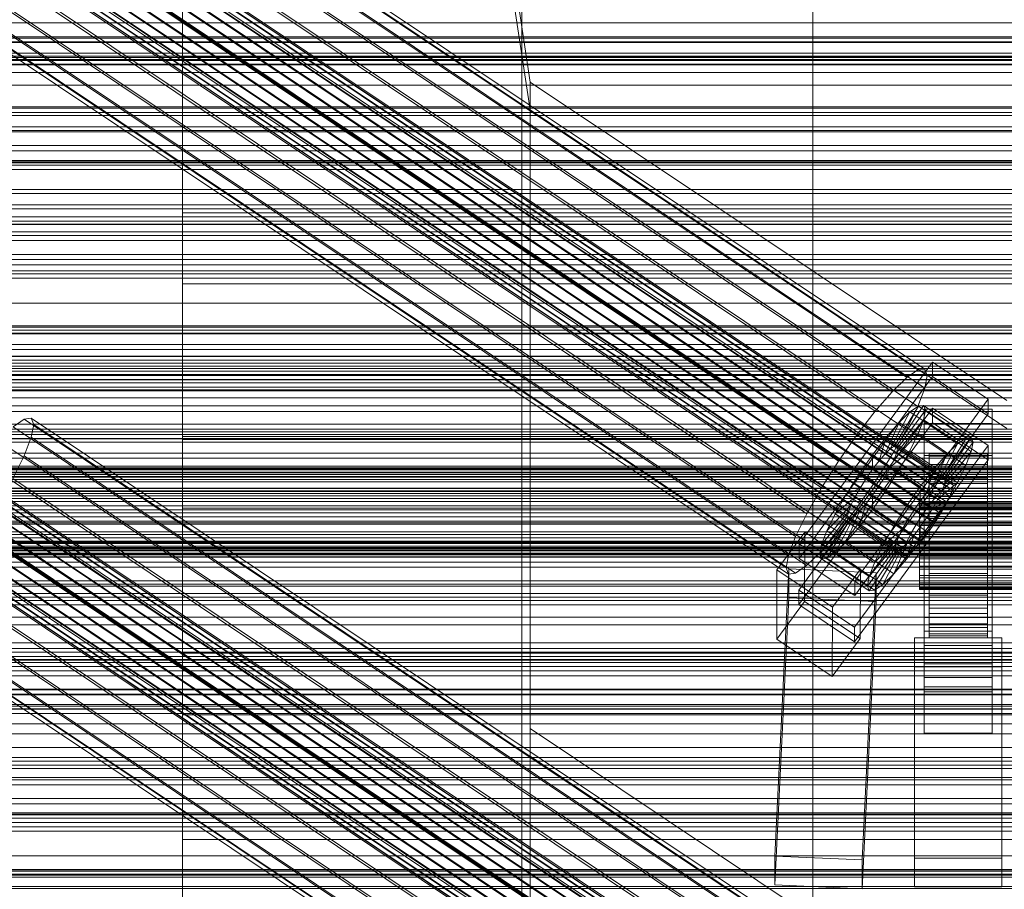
# Model space of a CAD drawing. Header units: millimetres. Extents: x -2233 to 61924, y -68080 to 6847.
# Tile 282 of 656: x -334 to -130, y -32882 to -32703. Entities that reach past the tile are written whole.
import ezdxf

# ---------------------------------------------------------------- set-up
doc = ezdxf.new("R2010")
doc.units = ezdxf.units.MM
for name, color, linetype, lineweight in [('COTAS_P', 1, 'Continuous', 0), ('frontal_C01', 7, 'Continuous', 0), ('frontal_C02', 7, 'Continuous', 0), ('frontal_C03', 7, 'Continuous', 0), ('frontal_C03-dry', 7, 'Continuous', 0), ('frontal_dosificador', 7, 'Continuous', 0), ('frontal_tolva', 7, 'Continuous', 0)]:
    doc.layers.add(name, color=color, linetype=linetype, lineweight=lineweight)
doc.dimstyles.new('R19_100', dxfattribs={"dimtxt": 250, "dimasz": 150, "dimexe": 150, "dimexo": 80, "dimgap": 100, "dimtad": 1, "dimtih": 1, "dimtoh": 1, "dimdsep": 46, "dimcen": 0.09, "dimadec": 0, "dimazin": 0, "dimtfac": 1, "dimtdec": 4, "dimtofl": 0, "dimtmove": 0, "dimatfit": 3, "dimfxl": 1, "dimtolj": 1, "dimtzin": 0, "dimarcsym": 0})

# ---------------------------------------------------------------- blocks, each defined once
blk = doc.blocks.new('DIM_R27_53')
at = {"layer": 'COTAS_P'}
for p, q in [((-150, -32000), (550, -32000)), ((550, -32000), (505, -32150)), ((550, -34600), (550, -32000)), ((550, -32000), (595, -32150)), ((550, -34600), (505, -34450)), ((550, -34600), (595, -34450)), ((-150, -34600), (550, -34600))]:
    blk.add_line(p, q, dxfattribs=at)
blk.add_text('2600 P', height=250, rotation=90, dxfattribs=at).set_placement((450, -33300))

msp = doc.modelspace()

# ---------------------------------------------------------------- linework, layer by layer
at = {"layer": 'frontal_C01'}
for p, q in [((-300, -32939.804), (-300, -32788.819)), ((-300, -32788.819), (300, -32788.819)), ((-300, -32812.893), (-300, -32788.819)), ((300, -32812.893), (-300, -32812.893)), ((-300, -32812.893), (-300, -32963.878))]:
    msp.add_line(p, q, dxfattribs=at)
at = {"layer": 'frontal_C02'}
for p, q in [((-250, -32572.359), (-228.298, -32715.693)), ((-228.298, -32721.423), (-250, -32578.09)), ((-332.629, -32651.839), (-148.32, -32775.094)), ((-331.181, -32651.681), (-146.872, -32774.936)), ((-330.692, -32652.964), (-146.383, -32776.219)), ((-334.938, -32653.427), (-150.629, -32776.681)), ((-357.415, -32657.119), (-143.617, -32800.094)), ((-356.348, -32656.088), (-142.549, -32799.063)), ((-355.53, -32655.525), (-141.731, -32798.501)), ((-355.022, -32656.858), (-141.224, -32799.833)), ((-355.017, -32655.469), (-141.218, -32798.445)), ((-354.844, -32655.924), (-141.045, -32798.899)), ((-337.95, -32656.336), (-153.641, -32779.59)), ((-331.197, -32655.6), (-146.887, -32778.855)), ((-358.659, -32658.547), (-144.861, -32801.523)), ((-355.541, -32658.208), (-141.742, -32801.183)), ((-146.196, -32803.252), (-359.995, -32660.277)), ((-356.363, -32659.881), (-142.565, -32802.857)), ((-341.461, -32660.368), (-157.152, -32783.623)), ((-332.659, -32659.41), (-148.35, -32782.664)), ((-361.332, -32662.189), (-147.533, -32805.165)), ((-357.434, -32661.765), (-143.635, -32804.74)), ((-362.578, -32664.154), (-148.779, -32807.129)), ((-358.68, -32663.73), (-144.881, -32806.705)), ((-160.922, -32788.504), (-345.231, -32665.249)), ((-334.981, -32664.133), (-150.672, -32787.387)), ((-363.648, -32666.037), (-149.85, -32809.013)), ((-361.352, -32667.371), (-147.554, -32810.347)), ((-360.017, -32665.642), (-146.218, -32808.617)), ((-300, -32666.441), (-300, -32710.552)), ((-364.989, -32669.061), (-151.191, -32812.036)), ((-364.471, -32667.711), (-150.672, -32810.686)), ((-362.596, -32668.8), (-148.798, -32811.776)), ((-338.003, -32669.448), (-153.694, -32792.703)), ((-365.168, -32669.995), (-151.369, -32812.97)), ((-364.995, -32670.449), (-151.196, -32813.425)), ((-364.482, -32670.394), (-150.683, -32813.369)), ((-363.664, -32669.831), (-149.865, -32812.806)), ((-349.002, -32670.646), (-164.693, -32793.901)), ((-341.52, -32674.993), (-157.211, -32798.248)), ((-352.519, -32676.191), (-168.21, -32799.446)), ((-355.541, -32681.507), (-171.232, -32804.761)), ((-345.291, -32680.39), (-160.982, -32803.645)), ((-349.061, -32685.271), (-164.752, -32808.526)), ((-357.863, -32686.23), (-173.554, -32809.485)), ((-352.572, -32689.304), (-168.263, -32812.558)), ((-359.326, -32690.039), (-175.016, -32813.294)), ((-359.83, -32692.675), (-175.521, -32815.93)), ((-357.893, -32693.801), (-173.584, -32817.055)), ((-355.584, -32692.213), (-171.275, -32815.468)), ((-359.341, -32693.958), (-175.032, -32817.213)), ((-300, -32742.649), (-300, -32696.351)), ((342.5, -32712.154), (-342.5, -32712.154)), ((-300, -32710.552), (-300, -32757.351)), ((300, -32710.552), (-300, -32710.552)), ((342.5, -32713.727), (-342.5, -32713.727)), ((-130, -32781.429), (-228.298, -32715.693)), ((-228.298, -32715.693), (-228.298, -32849.083)), ((-228.298, -32715.693), (-228.298, -32721.423)), ((342.5, -32716.343), (-342.5, -32716.343)), ((342.5, -32720.822), (-342.5, -32720.822)), ((-228.298, -32854.814), (-228.298, -32721.423)), ((-228.298, -32721.423), (-130, -32787.159)), ((342.5, -32725.655), (-342.5, -32725.655)), ((342.5, -32732.36), (-342.5, -32732.36)), ((-342.5, -32738.674), (342.5, -32738.674)), ((-300, -32789.448), (-300, -32742.649)), ((300, -32742.649), (-300, -32742.649)), ((342.5, -32746.583), (-342.5, -32746.583)), ((342.5, -32753.417), (-342.5, -32753.417)), ((-300, -32757.351), (-300, -32803.649)), ((300, -32757.351), (-300, -32757.351)), ((342.5, -32761.326), (-342.5, -32761.326)), ((342.5, -32767.64), (-342.5, -32767.64)), ((342.5, -32774.345), (-342.5, -32774.345)), ((-172.809, -32811.002), (-145.277, -32773.479)), ((-150.629, -32776.681), (-148.32, -32775.094)), ((-148.32, -32775.094), (-146.872, -32774.936)), ((-146.872, -32774.936), (-146.383, -32776.219)), ((-145.289, -32776.46), (-145.277, -32773.479)), ((-145.277, -32773.479), (-133.809, -32781.148)), ((-145.289, -32776.46), (-172.821, -32813.982)), ((-153.641, -32779.59), (-150.629, -32776.681)), ((-146.383, -32776.219), (-146.887, -32778.855)), ((-133.821, -32784.129), (-145.289, -32776.46)), ((342.5, -32779.178), (-342.5, -32779.178)), ((-146.887, -32778.855), (-148.35, -32782.664)), ((-133.809, -32781.148), (-161.341, -32818.671)), ((-157.152, -32783.623), (-153.641, -32779.59)), ((-133.809, -32781.148), (-133.821, -32784.129)), ((-172.847, -32820.539), (-145.315, -32783.017)), ((-153.199, -32790.831), (-148.226, -32782.571)), ((-152.686, -32790.776), (-147.143, -32782.453)), ((-148.35, -32782.664), (-150.672, -32787.387)), ((-148.226, -32782.571), (-149.953, -32783.759)), ((-147.143, -32782.453), (-148.226, -32782.571)), ((-148.226, -32782.571), (-138.396, -32789.145)), ((-147.143, -32782.453), (-137.313, -32789.027)), ((-146.777, -32783.413), (-147.143, -32782.453)), ((-147, -32786.171), (-147, -32783.191)), ((-147, -32783.191), (-133, -32783.191)), ((-147, -32829.009), (-147, -32783.191)), ((-145.327, -32785.997), (-145.315, -32783.017)), ((-145.315, -32783.017), (-133.847, -32790.686)), ((-133, -32783.191), (-133, -32786.171)), ((-133, -32783.191), (-133, -32829.009)), ((342.5, -32783.657), (-342.5, -32783.657)), ((-332.629, -32785.229), (-334.938, -32786.817)), ((-331.181, -32785.072), (-332.629, -32785.229)), ((-332.629, -32785.229), (-148.32, -32908.484)), ((-330.692, -32786.355), (-331.181, -32785.072)), ((-331.181, -32785.072), (-146.872, -32908.326)), ((-161.353, -32821.651), (-133.821, -32784.129)), ((-160.922, -32788.504), (-157.152, -32783.623)), ((-154.017, -32791.394), (-149.953, -32783.759)), ((-152.513, -32791.23), (-146.777, -32783.413)), ((-149.953, -32783.759), (-152.207, -32785.935)), ((-149.953, -32783.759), (-140.123, -32790.332)), ((-147.155, -32785.385), (-146.777, -32783.413)), ((-146.777, -32783.413), (-136.948, -32789.987)), ((342.5, -32786.273), (-342.5, -32786.273)), ((-334.938, -32786.817), (-150.629, -32910.072)), ((-331.197, -32788.99), (-330.692, -32786.355)), ((-330.692, -32786.355), (-146.383, -32909.609)), ((-145.327, -32785.997), (-172.859, -32823.52)), ((-155.085, -32792.425), (-152.207, -32785.935)), ((-152.207, -32785.935), (-154.833, -32788.951)), ((-152.692, -32792.164), (-147.155, -32785.385)), ((-152.207, -32785.935), (-142.377, -32792.509)), ((-148.249, -32788.234), (-147.155, -32785.385)), ((-147.155, -32785.385), (-137.325, -32791.958)), ((-133, -32786.171), (-147, -32786.171)), ((-147, -32786.171), (-147, -32831.99)), ((-133.859, -32793.667), (-145.327, -32785.997)), ((-133, -32831.99), (-133, -32786.171)), ((-355.53, -32788.916), (-141.731, -32931.891)), ((-355.017, -32788.86), (-141.218, -32931.835)), ((-354.844, -32789.314), (-141.045, -32932.29)), ((342.5, -32787.846), (-342.5, -32787.846)), ((-332.659, -32792.8), (-331.197, -32788.99)), ((-331.197, -32788.99), (-146.887, -32912.245)), ((-164.693, -32793.901), (-160.922, -32788.504)), ((-154.833, -32788.951), (-157.653, -32792.603)), ((-156.329, -32793.854), (-154.833, -32788.951)), ((-154.833, -32788.951), (-145.003, -32795.525)), ((-150.672, -32787.387), (-153.694, -32792.703)), ((-153.21, -32793.514), (-148.249, -32788.234)), ((-149.985, -32791.768), (-148.249, -32788.234)), ((-148.249, -32788.234), (-138.419, -32794.808)), ((-138.396, -32789.145), (-143.369, -32797.405)), ((-137.313, -32789.027), (-142.856, -32797.349)), ((-140.123, -32790.332), (-138.396, -32789.145)), ((-138.396, -32789.145), (-137.313, -32789.027)), ((-137.313, -32789.027), (-136.948, -32789.987)), ((-357.415, -32790.509), (-143.617, -32933.484)), ((-356.348, -32789.478), (-142.549, -32932.453)), ((-355.022, -32790.248), (-141.224, -32933.224)), ((-337.95, -32789.726), (-153.641, -32912.981)), ((-300, -32833.559), (-300, -32789.448)), ((300, -32789.448), (-300, -32789.448)), ((-133.847, -32790.686), (-161.379, -32828.208)), ((-154.017, -32791.394), (-153.199, -32790.831)), ((-153.199, -32790.831), (-152.686, -32790.776)), ((-143.369, -32797.405), (-153.199, -32790.831)), ((-152.513, -32791.23), (-152.692, -32792.164)), ((-142.856, -32797.349), (-152.686, -32790.776)), ((-152.686, -32790.776), (-152.513, -32791.23)), ((-142.683, -32797.804), (-152.513, -32791.23)), ((-140.123, -32790.332), (-144.188, -32797.968)), ((-136.948, -32789.987), (-142.683, -32797.804)), ((-142.377, -32792.509), (-140.123, -32790.332)), ((-136.948, -32789.987), (-137.325, -32791.958)), ((-133.847, -32790.686), (-133.859, -32793.667)), ((-358.659, -32791.938), (-144.861, -32934.913)), ((-356.363, -32793.272), (-142.565, -32936.247)), ((-355.541, -32791.598), (-141.742, -32934.573)), ((-334.981, -32797.523), (-332.659, -32792.8)), ((-332.659, -32792.8), (-148.35, -32916.055)), ((-157.653, -32792.603), (-160.474, -32796.64)), ((-157.653, -32792.603), (-157.665, -32795.583)), ((-147.823, -32799.176), (-157.653, -32792.603)), ((-153.694, -32792.703), (-157.211, -32798.248)), ((-156.329, -32793.854), (-155.085, -32792.425)), ((-155.085, -32792.425), (-154.017, -32791.394)), ((-145.255, -32798.998), (-155.085, -32792.425)), ((-154.033, -32795.188), (-149.985, -32791.768)), ((-144.188, -32797.968), (-154.017, -32791.394)), ((-152.692, -32792.164), (-153.21, -32793.514)), ((-142.862, -32798.738), (-152.692, -32792.164)), ((-152.246, -32795.744), (-149.985, -32791.768)), ((-149.985, -32791.768), (-140.156, -32798.341)), ((-147, -32795.709), (-147, -32792.729)), ((-147, -32792.729), (-133, -32792.729)), ((-147, -32838.547), (-147, -32792.729)), ((-146, -32802.412), (-146, -32792.42)), ((-146, -32792.42), (-146, -32792.866)), ((-146, -32792.42), (-134, -32792.42)), ((-146, -32793.268), (-146, -32792.42)), ((-146, -32802.623), (-146, -32792.866)), ((-146, -32792.866), (-146, -32794.576)), ((-146, -32792.866), (-134, -32792.866)), ((-146, -32802.814), (-146, -32793.268)), ((-146, -32793.268), (-134, -32793.268)), ((-146, -32795.352), (-146, -32793.268)), ((-142.377, -32792.509), (-145.255, -32798.998)), ((-145.003, -32795.525), (-142.377, -32792.509)), ((-137.325, -32791.958), (-142.862, -32798.738)), ((-137.325, -32791.958), (-138.419, -32794.808)), ((-134, -32792.866), (-134, -32792.42)), ((-134, -32792.42), (-134, -32802.412)), ((-134, -32792.42), (-134, -32793.268)), ((-134, -32794.576), (-134, -32792.866)), ((-134, -32792.866), (-134, -32802.623)), ((-134, -32793.268), (-134, -32802.814)), ((-134, -32793.268), (-134, -32795.352)), ((-133, -32792.729), (-133, -32795.709)), ((-133, -32792.729), (-133, -32838.547)), ((-146.196, -32936.643), (-359.995, -32793.667)), ((-357.434, -32795.155), (-143.635, -32938.13)), ((-341.461, -32793.759), (-157.152, -32917.013)), ((-168.21, -32799.446), (-164.693, -32793.901)), ((-161.391, -32831.189), (-133.859, -32793.667)), ((-157.665, -32795.583), (-156.329, -32793.854)), ((-146.499, -32800.427), (-156.329, -32793.854)), ((-154.033, -32795.188), (-155.103, -32797.071)), ((-153.21, -32793.514), (-154.033, -32795.188)), ((-144.203, -32801.761), (-154.033, -32795.188)), ((-143.38, -32800.088), (-153.21, -32793.514)), ((-146, -32803.433), (-146, -32794.576)), ((-146, -32794.576), (-146, -32797.432)), ((-146, -32794.576), (-134, -32794.576)), ((-146, -32803.801), (-146, -32795.352)), ((-146, -32795.352), (-134, -32795.352)), ((-146, -32798.529), (-146, -32795.352)), ((-138.419, -32794.808), (-143.38, -32800.088)), ((-138.419, -32794.808), (-140.156, -32798.341)), ((-134, -32797.432), (-134, -32794.576)), ((-134, -32794.576), (-134, -32803.433)), ((-134, -32795.352), (-134, -32803.801)), ((-134, -32795.352), (-134, -32798.529)), ((-361.332, -32795.58), (-147.533, -32938.555)), ((-358.68, -32797.12), (-144.881, -32940.095)), ((-160.474, -32796.64), (-163.105, -32800.788)), ((-159.001, -32797.495), (-160.474, -32796.64)), ((-160.474, -32796.64), (-150.644, -32803.213)), ((-159.001, -32797.495), (-157.665, -32795.583)), ((-157.665, -32795.583), (-147.835, -32802.157)), ((-155.103, -32797.071), (-156.35, -32799.036)), ((-155.103, -32797.071), (-152.246, -32795.744)), ((-145.274, -32803.645), (-155.103, -32797.071)), ((-154.877, -32799.891), (-152.246, -32795.744)), ((-152.246, -32795.744), (-142.416, -32802.317)), ((-147.823, -32799.176), (-145.003, -32795.525)), ((-133, -32795.709), (-147, -32795.709)), ((-147, -32795.709), (-147, -32841.527)), ((-145.003, -32795.525), (-146.499, -32800.427)), ((-146, -32804.786), (-146, -32797.432)), ((-146, -32797.432), (-146, -32801.241)), ((-146, -32797.432), (-134, -32797.432)), ((-143.369, -32797.405), (-144.188, -32797.968)), ((-142.856, -32797.349), (-143.369, -32797.405)), ((-142.683, -32797.804), (-142.856, -32797.349)), ((-134, -32801.241), (-134, -32797.432)), ((-134, -32797.432), (-134, -32804.786)), ((-133, -32841.527), (-133, -32795.709)), ((-363.648, -32799.428), (-149.85, -32942.403)), ((-362.578, -32797.544), (-148.779, -32940.52)), ((-360.017, -32799.032), (-146.218, -32942.008)), ((-160.922, -32921.894), (-345.231, -32798.64)), ((-334.981, -32797.523), (-150.672, -32920.778)), ((-171.232, -32804.761), (-168.21, -32799.446)), ((-160.247, -32799.46), (-163.105, -32800.788)), ((-161.318, -32801.344), (-160.247, -32799.46)), ((-157.211, -32798.248), (-160.982, -32803.645)), ((-160.247, -32799.46), (-159.001, -32797.495)), ((-150.417, -32806.034), (-160.247, -32799.46)), ((-149.171, -32804.069), (-159.001, -32797.495)), ((-156.35, -32799.036), (-157.686, -32800.948)), ((-156.35, -32799.036), (-154.877, -32799.891)), ((-146.52, -32805.609), (-156.35, -32799.036)), ((-150.644, -32803.213), (-147.823, -32799.176)), ((-147.835, -32802.157), (-147.823, -32799.176)), ((-145.255, -32798.998), (-146.499, -32800.427)), ((-146, -32805.306), (-146, -32798.529)), ((-146, -32798.529), (-134, -32798.529)), ((-146, -32802.585), (-146, -32798.529)), ((-144.188, -32797.968), (-145.255, -32798.998)), ((-140.156, -32798.341), (-144.203, -32801.761)), ((-143.617, -32800.094), (-142.549, -32799.063)), ((-143.38, -32800.088), (-142.862, -32798.738)), ((-142.862, -32798.738), (-142.683, -32797.804)), ((-142.549, -32799.063), (-141.731, -32798.501)), ((-140.156, -32798.341), (-142.416, -32802.317)), ((-141.731, -32798.501), (-141.218, -32798.445)), ((-141.045, -32798.899), (-141.224, -32799.833)), ((-141.218, -32798.445), (-141.045, -32798.899)), ((-134, -32798.529), (-134, -32805.306)), ((-134, -32798.529), (-134, -32802.585)), ((-364.471, -32801.101), (-150.672, -32944.077)), ((-361.352, -32800.762), (-147.554, -32943.737)), ((-163.105, -32800.788), (-165.365, -32804.764)), ((-161.318, -32801.344), (-165.365, -32804.764)), ((-163.105, -32800.788), (-153.275, -32807.361)), ((-162.14, -32803.017), (-161.318, -32801.344)), ((-151.488, -32807.917), (-161.318, -32801.344)), ((-157.686, -32800.948), (-159.022, -32802.678)), ((-157.698, -32803.929), (-154.877, -32799.891)), ((-157.686, -32800.948), (-157.698, -32803.929)), ((-147.856, -32807.522), (-157.686, -32800.948)), ((-154.877, -32799.891), (-145.047, -32806.465)), ((-146.499, -32800.427), (-147.835, -32802.157)), ((-146.196, -32803.252), (-144.861, -32801.523)), ((-146, -32806.59), (-146, -32801.241)), ((-146, -32801.241), (-146, -32805.742)), ((-146, -32801.241), (-134, -32801.241)), ((-144.861, -32801.523), (-143.617, -32800.094)), ((-144.203, -32801.761), (-143.38, -32800.088)), ((-141.742, -32801.183), (-142.565, -32802.857)), ((-141.224, -32799.833), (-141.742, -32801.183)), ((-134, -32805.742), (-134, -32801.241)), ((-134, -32801.241), (-134, -32806.59)), ((-365.168, -32803.385), (-151.369, -32946.361)), ((-364.989, -32802.451), (-151.191, -32945.427)), ((-363.664, -32803.221), (-149.865, -32946.197)), ((-362.596, -32802.191), (-148.798, -32945.166)), ((-338.003, -32802.839), (-153.694, -32926.093)), ((-162.14, -32803.017), (-167.102, -32808.297)), ((-162.659, -32804.367), (-162.14, -32803.017)), ((-152.311, -32809.591), (-162.14, -32803.017)), ((-159.022, -32802.678), (-160.518, -32807.58)), ((-159.022, -32802.678), (-160.266, -32804.106)), ((-149.192, -32809.251), (-159.022, -32802.678)), ((-153.275, -32807.361), (-150.644, -32803.213)), ((-150.644, -32803.213), (-149.171, -32804.069)), ((-147.835, -32802.157), (-149.171, -32804.069)), ((-148, -32802.814), (-148, -32802.412)), ((-148, -32802.412), (-148, -32802.623)), ((-148, -32802.412), (148, -32802.412)), ((-148, -32802.623), (-148, -32803.433)), ((-148, -32802.623), (148, -32802.623)), ((-148, -32803.801), (-148, -32802.814)), ((-148, -32802.814), (148, -32802.814)), ((-148, -32803.433), (-148, -32804.786)), ((-148, -32803.433), (148, -32803.433)), ((-147.533, -32805.165), (-146.196, -32803.252)), ((-146, -32802.623), (-146, -32802.412)), ((-134, -32802.412), (-146, -32802.412)), ((-146, -32802.412), (-146, -32802.814)), ((-146, -32807.227), (-146, -32802.585)), ((-146, -32802.585), (-134, -32802.585)), ((-146, -32807.241), (-146, -32802.585)), ((-146, -32803.433), (-146, -32802.623)), ((-134, -32802.623), (-146, -32802.623)), ((-134, -32802.814), (-146, -32802.814)), ((-146, -32802.814), (-146, -32803.801)), ((-146, -32804.786), (-146, -32803.433)), ((-134, -32803.433), (-146, -32803.433)), ((-145.274, -32803.645), (-144.203, -32801.761)), ((-142.416, -32802.317), (-145.274, -32803.645)), ((-142.416, -32802.317), (-145.047, -32806.465)), ((-142.565, -32802.857), (-143.635, -32804.74)), ((-134, -32802.412), (-134, -32802.623)), ((-134, -32802.814), (-134, -32802.412)), ((-134, -32802.585), (-134, -32807.227)), ((-134, -32802.585), (-134, -32807.241)), ((-134, -32802.623), (-134, -32803.433)), ((-134, -32803.801), (-134, -32802.814)), ((-134, -32803.433), (-134, -32804.786)), ((-364.995, -32803.84), (-151.196, -32946.815)), ((-364.482, -32803.784), (-150.683, -32946.759)), ((-349.002, -32804.037), (-164.693, -32927.291)), ((-300, -32803.649), (-300, -32846.291)), ((300, -32803.649), (-300, -32803.649)), ((-173.554, -32809.485), (-171.232, -32804.761)), ((-162.837, -32805.301), (-168.573, -32813.118)), ((-162.659, -32804.367), (-168.196, -32811.146)), ((-165.365, -32804.764), (-167.102, -32808.297)), ((-161.333, -32805.137), (-165.397, -32812.772)), ((-165.365, -32804.764), (-155.535, -32811.337)), ((-160.982, -32803.645), (-164.752, -32808.526)), ((-160.266, -32804.106), (-163.144, -32810.596)), ((-162.837, -32805.301), (-162.659, -32804.367)), ((-162.664, -32805.756), (-162.837, -32805.301)), ((-153.008, -32811.875), (-162.837, -32805.301)), ((-152.829, -32810.941), (-162.659, -32804.367)), ((-161.333, -32805.137), (-162.151, -32805.7)), ((-160.266, -32804.106), (-161.333, -32805.137)), ((-151.503, -32811.711), (-161.333, -32805.137)), ((-160.518, -32807.58), (-157.698, -32803.929)), ((-150.436, -32810.68), (-160.266, -32804.106)), ((-157.698, -32803.929), (-147.868, -32810.502)), ((-149.171, -32804.069), (-150.417, -32806.034)), ((-148.779, -32807.129), (-147.533, -32805.165)), ((-148, -32805.306), (-148, -32803.801)), ((-148, -32803.801), (148, -32803.801)), ((-148, -32804.786), (-148, -32806.59)), ((-148, -32804.786), (148, -32804.786)), ((-148, -32807.227), (-148, -32805.306)), ((-148, -32805.306), (148, -32805.306)), ((-146.52, -32805.609), (-145.274, -32803.645)), ((-134, -32803.801), (-146, -32803.801)), ((-146, -32803.801), (-146, -32805.306)), ((-146, -32806.59), (-146, -32804.786)), ((-134, -32804.786), (-146, -32804.786)), ((-134, -32805.306), (-146, -32805.306)), ((-146, -32805.306), (-146, -32807.227)), ((-143.635, -32804.74), (-144.881, -32806.705)), ((-134, -32805.306), (-134, -32803.801)), ((-134, -32804.786), (-134, -32806.59)), ((-134, -32807.227), (-134, -32805.306)), ((-162.664, -32805.756), (-168.208, -32814.078)), ((-162.151, -32805.7), (-167.125, -32813.96)), ((-163.144, -32810.596), (-160.518, -32807.58)), ((-162.151, -32805.7), (-162.664, -32805.756)), ((-152.835, -32812.329), (-162.664, -32805.756)), ((-152.321, -32812.273), (-162.151, -32805.7)), ((-160.518, -32807.58), (-150.688, -32814.153)), ((-155.535, -32811.337), (-153.275, -32807.361)), ((-153.275, -32807.361), (-150.417, -32806.034)), ((-150.417, -32806.034), (-151.488, -32807.917)), ((-149.85, -32809.013), (-148.779, -32807.129)), ((-149.192, -32809.251), (-147.856, -32807.522)), ((-148, -32806.59), (-148, -32808.722)), ((-148, -32806.59), (148, -32806.59)), ((-148, -32809.432), (-148, -32807.227)), ((-148, -32807.227), (148, -32807.227)), ((-145.047, -32806.465), (-147.868, -32810.502)), ((-147.868, -32810.502), (-147.856, -32807.522)), ((-147.856, -32807.522), (-146.52, -32805.609)), ((-145.047, -32806.465), (-146.52, -32805.609)), ((-144.881, -32806.705), (-146.218, -32808.617)), ((-146, -32805.742), (-146, -32808.722)), ((-134, -32805.742), (-146, -32805.742)), ((-146, -32805.742), (-146, -32810.629)), ((-146, -32808.722), (-146, -32806.59)), ((-134, -32806.59), (-146, -32806.59)), ((-134, -32807.227), (-146, -32807.227)), ((-146, -32807.227), (-146, -32809.432)), ((-146, -32809.432), (-146, -32807.241)), ((-146, -32807.241), (-134, -32807.241)), ((-146, -32812.181), (-146, -32807.241)), ((-134, -32808.722), (-134, -32805.742)), ((-134, -32810.629), (-134, -32805.742)), ((-134, -32806.59), (-134, -32808.722)), ((-134, -32809.432), (-134, -32807.227)), ((-134, -32807.241), (-134, -32809.432)), ((-134, -32807.241), (-134, -32812.181)), ((-352.519, -32809.582), (-168.21, -32932.836)), ((-341.52, -32808.384), (-157.211, -32931.638)), ((-177.394, -32816.361), (-171.658, -32808.544)), ((-175.016, -32813.294), (-173.554, -32809.485)), ((-171.715, -32822.851), (-171.658, -32808.544)), ((-171.658, -32808.544), (-160.19, -32816.213)), ((-164.752, -32808.526), (-168.263, -32812.558)), ((-167.102, -32808.297), (-168.196, -32811.146)), ((-167.102, -32808.297), (-157.272, -32814.87)), ((-157.272, -32814.87), (-152.311, -32809.591)), ((-155.535, -32811.337), (-151.488, -32807.917)), ((-152.311, -32809.591), (-152.829, -32810.941)), ((-151.488, -32807.917), (-152.311, -32809.591)), ((-150.688, -32814.153), (-149.192, -32809.251)), ((-150.672, -32810.686), (-149.85, -32809.013)), ((-150.436, -32810.68), (-149.192, -32809.251)), ((-148, -32808.722), (-148, -32811.037)), ((148, -32808.722), (-148, -32808.722)), ((-148, -32811.772), (-148, -32809.432)), ((-148, -32809.432), (148, -32809.432)), ((-146.218, -32808.617), (-147.554, -32810.347)), ((-146, -32808.722), (-134, -32808.722)), ((-146, -32811.037), (-146, -32808.722)), ((-134, -32809.432), (-146, -32809.432)), ((-146, -32809.432), (-146, -32811.772)), ((-134, -32808.722), (-134, -32811.037)), ((-134, -32811.772), (-134, -32809.432)), ((-172.809, -32811.002), (-172.821, -32813.982)), ((-161.341, -32818.671), (-172.809, -32811.002)), ((-168.196, -32811.146), (-168.573, -32813.118)), ((-168.196, -32811.146), (-158.366, -32817.72)), ((-165.397, -32812.772), (-163.144, -32810.596)), ((-163.144, -32810.596), (-153.314, -32817.17)), ((-158.366, -32817.72), (-152.829, -32810.941)), ((-157.272, -32814.87), (-155.535, -32811.337)), ((-153.314, -32817.17), (-150.436, -32810.68)), ((-152.829, -32810.941), (-153.008, -32811.875)), ((-151.503, -32811.711), (-150.436, -32810.68)), ((-151.191, -32812.036), (-150.672, -32810.686)), ((-147.868, -32810.502), (-150.688, -32814.153)), ((-147.554, -32810.347), (-148.798, -32811.776)), ((-148, -32811.037), (-148, -32813.377)), ((-148, -32811.037), (148, -32811.037)), ((-146, -32811.037), (-146, -32810.629)), ((-146, -32810.629), (-146, -32815.569)), ((-146, -32810.629), (-134, -32810.629)), ((-146, -32813.377), (-146, -32811.037)), ((-134, -32811.037), (-146, -32811.037)), ((-134, -32815.569), (-134, -32810.629)), ((-134, -32810.629), (-134, -32811.037)), ((-134, -32811.037), (-134, -32813.377)), ((-175.521, -32815.93), (-175.016, -32813.294)), ((-168.263, -32812.558), (-171.275, -32815.468)), ((-168.573, -32813.118), (-168.208, -32814.078)), ((-168.573, -32813.118), (-158.743, -32819.692)), ((-167.125, -32813.96), (-165.397, -32812.772)), ((-165.397, -32812.772), (-155.567, -32819.346)), ((-158.743, -32819.692), (-153.008, -32811.875)), ((-158.378, -32820.651), (-152.835, -32812.329)), ((-157.295, -32820.533), (-152.321, -32812.273)), ((-155.567, -32819.346), (-151.503, -32811.711)), ((-153.008, -32811.875), (-152.835, -32812.329)), ((-152.835, -32812.329), (-152.321, -32812.273)), ((-152.321, -32812.273), (-151.503, -32811.711)), ((-151.369, -32812.97), (-151.191, -32812.036)), ((-151.196, -32813.425), (-151.369, -32812.97)), ((-150.683, -32813.369), (-151.196, -32813.425)), ((-149.865, -32812.806), (-150.683, -32813.369)), ((-148.798, -32811.776), (-149.865, -32812.806)), ((-148, -32814.087), (-148, -32811.772)), ((-148, -32811.772), (148, -32811.772)), ((-148, -32813.377), (-148, -32815.583)), ((-148, -32813.377), (148, -32813.377)), ((-146, -32811.772), (-146, -32812.181)), ((-134, -32811.772), (-146, -32811.772)), ((-146, -32811.772), (-146, -32814.087)), ((-146, -32812.181), (-134, -32812.181)), ((-146, -32817.068), (-146, -32812.181)), ((-146, -32815.583), (-146, -32813.377)), ((-146, -32813.377), (-146, -32815.569)), ((-134, -32813.377), (-146, -32813.377)), ((-134, -32812.181), (-134, -32811.772)), ((-134, -32814.087), (-134, -32811.772)), ((-134, -32812.181), (-134, -32817.068)), ((-134, -32815.569), (-134, -32813.377)), ((-134, -32813.377), (-134, -32815.583)), ((-355.541, -32814.897), (-171.232, -32938.152)), ((-345.291, -32813.781), (-160.982, -32937.035)), ((-171.275, -32815.468), (-173.584, -32817.055)), ((-172.821, -32813.982), (-161.353, -32821.651)), ((-168.208, -32814.078), (-167.125, -32813.96)), ((-168.208, -32814.078), (-158.378, -32820.651)), ((-167.125, -32813.96), (-157.295, -32820.533)), ((-158.366, -32817.72), (-157.272, -32814.87)), ((-150.688, -32814.153), (-153.314, -32817.17)), ((-148, -32816.219), (-148, -32814.087)), ((-148, -32814.087), (148, -32814.087)), ((-148, -32815.583), (-148, -32817.503)), ((-148, -32815.583), (148, -32815.583)), ((-146, -32814.087), (-146, -32817.068)), ((-134, -32814.087), (-146, -32814.087)), ((-146, -32814.087), (-146, -32816.219)), ((-146, -32815.569), (-146, -32820.225)), ((-146, -32815.569), (-134, -32815.569)), ((-146, -32817.503), (-146, -32815.583)), ((-146, -32815.583), (-146, -32820.225)), ((-134, -32815.583), (-146, -32815.583)), ((-134, -32817.068), (-134, -32814.087)), ((-134, -32816.219), (-134, -32814.087)), ((-134, -32820.225), (-134, -32815.569)), ((-134, -32820.225), (-134, -32815.583)), ((-134, -32815.583), (-134, -32817.503)), ((-177.811, -32875.42), (-174.943, -32816.154)), ((-177.394, -32816.361), (-177.451, -32830.668)), ((-165.926, -32824.03), (-177.394, -32816.361)), ((-175.032, -32817.213), (-175.521, -32815.93)), ((-173.584, -32817.055), (-175.032, -32817.213)), ((-174.943, -32822.117), (-174.943, -32816.154)), ((-174.943, -32816.154), (-156.962, -32816.947)), ((-160.19, -32816.213), (-165.926, -32824.03)), ((-160.19, -32816.213), (-160.247, -32830.52)), ((-156.962, -32816.947), (-159.83, -32876.213)), ((-158.743, -32819.692), (-158.366, -32817.72)), ((-156.962, -32816.947), (-156.962, -32822.909)), ((-153.314, -32817.17), (-155.567, -32819.346)), ((-148, -32818.023), (-148, -32816.219)), ((-148, -32816.219), (148, -32816.219)), ((-148, -32817.503), (-148, -32819.009)), ((-148, -32817.503), (148, -32817.503)), ((-146, -32816.219), (-146, -32821.569)), ((-134, -32816.219), (-146, -32816.219)), ((-146, -32816.219), (-146, -32818.023)), ((-146, -32817.068), (-134, -32817.068)), ((-146, -32821.569), (-146, -32817.068)), ((-146, -32819.009), (-146, -32817.503)), ((-146, -32817.503), (-146, -32824.28)), ((-134, -32817.503), (-146, -32817.503)), ((-134, -32821.569), (-134, -32816.219)), ((-134, -32818.023), (-134, -32816.219)), ((-134, -32817.068), (-134, -32821.569)), ((-134, -32824.28), (-134, -32817.503)), ((-134, -32817.503), (-134, -32819.009)), ((-357.863, -32819.62), (-173.554, -32942.875)), ((-349.061, -32818.662), (-164.752, -32941.916)), ((-161.353, -32821.651), (-161.341, -32818.671)), ((-158.378, -32820.651), (-158.743, -32819.692)), ((-155.567, -32819.346), (-157.295, -32820.533)), ((-148, -32819.376), (-148, -32818.023)), ((-148, -32818.023), (148, -32818.023)), ((-148, -32819.009), (-148, -32819.996)), ((-148, -32819.009), (148, -32819.009)), ((-148, -32820.186), (-148, -32819.376)), ((-148, -32819.376), (148, -32819.376)), ((-146, -32818.023), (-146, -32825.377)), ((-134, -32818.023), (-146, -32818.023)), ((-146, -32818.023), (-146, -32819.376)), ((-146, -32819.996), (-146, -32819.009)), ((-146, -32819.009), (-146, -32827.457)), ((-134, -32819.009), (-146, -32819.009)), ((-146, -32819.376), (-146, -32828.233)), ((-134, -32819.376), (-146, -32819.376)), ((-146, -32819.376), (-146, -32820.186)), ((-134, -32825.377), (-134, -32818.023)), ((-134, -32819.376), (-134, -32818.023)), ((-134, -32827.457), (-134, -32819.009)), ((-134, -32819.009), (-134, -32819.996)), ((-134, -32828.233), (-134, -32819.376)), ((-134, -32820.186), (-134, -32819.376)), ((-172.847, -32820.539), (-172.859, -32823.52)), ((-161.379, -32828.208), (-172.847, -32820.539)), ((-157.295, -32820.533), (-158.378, -32820.651)), ((-148, -32819.996), (-148, -32820.397)), ((-148, -32819.996), (148, -32819.996)), ((-148, -32820.397), (-148, -32820.186)), ((-148, -32820.186), (148, -32820.186)), ((-148, -32820.397), (148, -32820.397)), ((-146, -32820.397), (-146, -32819.996)), ((-146, -32819.996), (-146, -32829.541)), ((-134, -32819.996), (-146, -32819.996)), ((-146, -32820.186), (-146, -32829.943)), ((-134, -32820.186), (-146, -32820.186)), ((-146, -32820.186), (-146, -32820.397)), ((-146, -32820.225), (-146, -32824.28)), ((-146, -32820.225), (-134, -32820.225)), ((-146, -32820.397), (-146, -32830.389)), ((-134, -32820.397), (-146, -32820.397)), ((-146, -32821.569), (-134, -32821.569)), ((-146, -32825.377), (-146, -32821.569)), ((-134, -32829.541), (-134, -32819.996)), ((-134, -32819.996), (-134, -32820.397)), ((-134, -32829.943), (-134, -32820.186)), ((-134, -32820.397), (-134, -32820.186)), ((-134, -32824.28), (-134, -32820.225)), ((-134, -32830.389), (-134, -32820.397)), ((-134, -32821.569), (-134, -32825.377)), ((-359.326, -32823.43), (-175.016, -32946.684)), ((-352.572, -32822.694), (-168.263, -32945.949)), ((-177.811, -32881.382), (-174.943, -32822.117)), ((-171.715, -32822.851), (-177.451, -32830.668)), ((-156.962, -32822.909), (-174.943, -32822.117)), ((-172.859, -32823.52), (-161.391, -32831.189)), ((-160.247, -32830.52), (-171.715, -32822.851)), ((-159.83, -32882.175), (-156.962, -32822.909)), ((-355.584, -32825.603), (-171.275, -32948.858)), ((-165.983, -32838.337), (-165.926, -32824.03)), ((-146, -32824.28), (-146, -32827.457)), ((-146, -32824.28), (-134, -32824.28)), ((-146, -32825.377), (-134, -32825.377)), ((-146, -32828.233), (-146, -32825.377)), ((-134, -32827.457), (-134, -32824.28)), ((-134, -32825.377), (-134, -32828.233)), ((-359.83, -32826.066), (-175.521, -32949.32)), ((-359.341, -32827.349), (-175.032, -32950.603)), ((-357.893, -32827.191), (-173.584, -32950.445)), ((-147, -32840.512), (-147, -32826.206)), ((-147, -32826.206), (-133, -32826.206)), ((-147, -32835.752), (-147, -32826.206)), ((-146, -32827.457), (-146, -32829.541)), ((-146, -32827.457), (-134, -32827.457)), ((-134, -32829.541), (-134, -32827.457)), ((-133, -32826.206), (-133, -32840.512)), ((-133, -32826.206), (-133, -32835.752)), ((-161.391, -32831.189), (-161.379, -32828.208)), ((-133, -32829.009), (-147, -32829.009)), ((-147, -32829.009), (-147, -32831.99)), ((-146, -32828.233), (-134, -32828.233)), ((-146, -32829.943), (-146, -32828.233)), ((-146, -32829.541), (-146, -32830.389)), ((-146, -32829.541), (-134, -32829.541)), ((-146, -32829.943), (-134, -32829.943)), ((-146, -32830.389), (-146, -32829.943)), ((-134, -32828.233), (-134, -32829.943)), ((-134, -32830.389), (-134, -32829.541)), ((-134, -32829.943), (-134, -32830.389)), ((-133, -32831.99), (-133, -32829.009)), ((-177.451, -32830.668), (-165.983, -32838.337)), ((-165.983, -32838.337), (-160.247, -32830.52)), ((-149, -32836.34), (-149, -32830.379)), ((-149, -32830.379), (-131, -32830.379)), ((-149, -32875.815), (-149, -32830.379)), ((-146, -32830.389), (-134, -32830.389)), ((-131, -32830.379), (-131, -32836.34)), ((-131, -32830.379), (-131, -32875.815)), ((-300, -32871.975), (-300, -32833.559)), ((300, -32833.559), (-300, -32833.559)), ((-147, -32831.99), (-133, -32831.99)), ((-133, -32835.752), (-147, -32835.752)), ((-147, -32835.752), (-147, -32850.058)), ((-133, -32850.058), (-133, -32835.752)), ((-131, -32836.34), (-149, -32836.34)), ((-149, -32881.776), (-149, -32836.34)), ((-131, -32881.776), (-131, -32836.34)), ((-133, -32838.547), (-147, -32838.547)), ((-147, -32838.547), (-147, -32841.527)), ((-133, -32841.527), (-133, -32838.547)), ((-133, -32840.512), (-147, -32840.512)), ((-147, -32840.512), (-147, -32850.058)), ((-147, -32841.527), (-133, -32841.527)), ((-133, -32850.058), (-133, -32840.512)), ((-300, -32846.291), (-300, -32882.371)), ((300, -32846.291), (-300, -32846.291)), ((-130, -32914.819), (-228.298, -32849.083)), ((-228.298, -32849.083), (-228.298, -32982.474)), ((-228.298, -32849.083), (-228.298, -32854.814)), ((-147, -32850.058), (-133, -32850.058)), ((-228.298, -32988.204), (-228.298, -32854.814)), ((-228.298, -32854.814), (-130, -32920.549)), ((-425, -32870.271), (425, -32870.271)), ((-300, -32902.079), (-300, -32871.975)), ((300, -32871.975), (-300, -32871.975)), ((-159.83, -32876.213), (-177.811, -32875.42)), ((-177.811, -32875.42), (-177.811, -32881.382)), ((-159.83, -32882.175), (-159.83, -32876.213)), ((-131, -32875.815), (-149, -32875.815)), ((-149, -32875.815), (-149, -32881.776)), ((-131, -32881.776), (-131, -32875.815)), ((425, -32881.725), (-425, -32881.725)), ((-177.811, -32881.382), (-159.83, -32882.175)), ((-149, -32881.776), (-131, -32881.776))]:
    msp.add_line(p, q, dxfattribs=at)
at = {"layer": 'frontal_C03'}
for p, q in [((-1250, -32703.501), (1250, -32703.501)), ((1250, -32706.353), (-1250, -32706.353)), ((1250, -32707.41), (-1250, -32707.41)), ((1250, -32709.717), (-1250, -32709.717)), ((1250, -32710.371), (-1250, -32710.371)), ((1250, -32711.252), (-1250, -32711.252)), ((1250, -32721.059), (-1250, -32721.059)), ((1250, -32721.94), (-1250, -32721.94)), ((1250, -32722.593), (-1250, -32722.593)), ((1250, -32724.901), (-1250, -32724.901)), ((-1250, -32725.958), (1250, -32725.958)), ((1250, -32728.81), (-1250, -32728.81)), ((1250, -32729.868), (-1250, -32729.868)), ((1250, -32732.175), (-1250, -32732.175)), ((1250, -32732.828), (-1250, -32732.828)), ((1250, -32733.71), (-1250, -32733.71)), ((1250, -32743.516), (-1250, -32743.516)), ((1250, -32744.398), (-1250, -32744.398)), ((1250, -32745.051), (-1250, -32745.051)), ((1250, -32747.358), (-1250, -32747.358)), ((-1250, -32748.416), (1250, -32748.416)), ((1250, -32751.268), (-1250, -32751.268)), ((1250, -32752.325), (-1250, -32752.325)), ((1250, -32754.633), (-1250, -32754.633)), ((1250, -32755.286), (-1250, -32755.286)), ((1250, -32756.167), (-1250, -32756.167)), ((1250, -32765.974), (-1250, -32765.974)), ((1250, -32766.855), (-1250, -32766.855)), ((1250, -32767.509), (-1250, -32767.509)), ((1250, -32769.816), (-1250, -32769.816)), ((-1250, -32770.873), (1250, -32770.873)), ((-1250, -32772.308), (1250, -32772.308)), ((-1250, -32773.105), (1250, -32773.105)), ((-1250, -32773.69), (1250, -32773.69)), ((1250, -32773.726), (-1250, -32773.726)), ((1250, -32774.783), (-1250, -32774.783)), ((-1250, -32776.028), (1250, -32776.028)), ((1250, -32777.09), (-1250, -32777.09)), ((-1250, -32777.157), (1250, -32777.157)), ((1250, -32777.744), (-1250, -32777.744)), ((1250, -32778.625), (-1250, -32778.625)), ((-1250, -32780.876), (1250, -32780.876)), ((-1250, -32782.473), (1250, -32782.473)), ((-1250, -32787.32), (1250, -32787.32)), ((1250, -32788.431), (-1250, -32788.431)), ((-1250, -32789.276), (1250, -32789.276)), ((1250, -32789.313), (-1250, -32789.313)), ((1250, -32789.966), (-1250, -32789.966)), ((1250, -32792.274), (-1250, -32792.274)), ((-1250, -32793.331), (1250, -32793.331)), ((-1268, -32795.293), (1268, -32795.293)), ((-1250, -32794.92), (1250, -32794.92)), ((-1268, -32795.518), (1268, -32795.518)), ((-1268, -32795.682), (1268, -32795.682)), ((-1268, -32796.34), (1268, -32796.34)), ((-1268, -32796.657), (1268, -32796.657)), ((1250, -32796.183), (-1250, -32796.183)), ((1250, -32797.101), (-1250, -32797.101)), ((1250, -32797.24), (-1250, -32797.24)), ((-1268, -32797.703), (1268, -32797.703)), ((-1268, -32798.152), (1268, -32798.152)), ((-1268, -32799.516), (1268, -32799.516)), ((-1268, -32800.066), (1268, -32800.066)), ((1250, -32799.548), (-1250, -32799.548)), ((1250, -32800.201), (-1250, -32800.201)), ((1250, -32801.083), (-1250, -32801.083)), ((-1268, -32801.653), (1268, -32801.653)), ((1268, -32802.267), (-1268, -32802.267)), ((-1250, -32803.159), (1250, -32803.159)), ((-1268, -32803.97), (1268, -32803.97)), ((-1268, -32804.605), (1268, -32804.605)), ((-1250, -32805.417), (1250, -32805.417)), ((-1268, -32806.309), (1268, -32806.309)), ((-1268, -32806.922), (1268, -32806.922)), ((-1268, -32808.51), (1268, -32808.51)), ((-1268, -32809.06), (1268, -32809.06)), ((-1268, -32810.423), (1268, -32810.423)), ((-1268, -32810.872), (1268, -32810.872)), ((1250, -32810.889), (-1250, -32810.889)), ((-1250, -32811.474), (1250, -32811.474)), ((-1268, -32811.918), (1268, -32811.918)), ((-1268, -32812.236), (1268, -32812.236)), ((-1268, -32812.894), (1268, -32812.894)), ((-1268, -32813.058), (1268, -32813.058)), ((-1268, -32813.282), (1268, -32813.282)), ((1250, -32811.77), (-1250, -32811.77)), ((1250, -32812.424), (-1250, -32812.424)), ((-1250, -32813.655), (1250, -32813.655)), ((1250, -32814.731), (-1250, -32814.731)), ((-1250, -32815.789), (1250, -32815.789)), ((1250, -32818.641), (-1250, -32818.641)), ((-1250, -32819.3), (1250, -32819.3)), ((1250, -32819.698), (-1250, -32819.698)), ((-1250, -32821.256), (1250, -32821.256)), ((1250, -32822.006), (-1250, -32822.006)), ((1250, -32822.659), (-1250, -32822.659)), ((1250, -32823.54), (-1250, -32823.54)), ((-1250, -32826.103), (1250, -32826.103)), ((-1250, -32827.7), (1250, -32827.7)), ((-1250, -32831.419), (1250, -32831.419)), ((-1250, -32832.548), (1250, -32832.548)), ((1250, -32833.347), (-1250, -32833.347)), ((1250, -32834.228), (-1250, -32834.228)), ((1250, -32834.882), (-1250, -32834.882)), ((-1250, -32834.886), (1250, -32834.886)), ((-1250, -32835.47), (1250, -32835.47)), ((-1250, -32836.268), (1250, -32836.268)), ((1250, -32837.189), (-1250, -32837.189)), ((-1250, -32838.246), (1250, -32838.246)), ((1250, -32841.098), (-1250, -32841.098)), ((1250, -32842.156), (-1250, -32842.156)), ((1250, -32844.463), (-1250, -32844.463)), ((1250, -32845.117), (-1250, -32845.117)), ((1250, -32845.998), (-1250, -32845.998)), ((-1500, -32850.211), (1500, -32850.211)), ((-1500, -32855.102), (1500, -32855.102)), ((1250, -32855.804), (-1250, -32855.804)), ((1250, -32856.686), (-1250, -32856.686)), ((1250, -32857.339), (-1250, -32857.339)), ((1500, -32859.194), (-1500, -32859.194)), ((1250, -32859.647), (-1250, -32859.647)), ((-1250, -32860.704), (1250, -32860.704)), ((1250, -32863.556), (-1250, -32863.556)), ((1500, -32866.511), (-1500, -32866.511)), ((1250, -32864.613), (-1250, -32864.613)), ((1500, -32866.796), (-1500, -32866.796)), ((1250, -32866.921), (-1250, -32866.921)), ((1250, -32867.574), (-1250, -32867.574)), ((1250, -32868.456), (-1250, -32868.456)), ((-1500, -32878.204), (1500, -32878.204)), ((1250, -32878.262), (-1250, -32878.262)), ((1250, -32879.143), (-1250, -32879.143)), ((1250, -32879.797), (-1250, -32879.797)), ((1250, -32882.104), (-1250, -32882.104))]:
    msp.add_line(p, q, dxfattribs=at)
at = {"layer": 'frontal_C03-dry'}
for p, q in [((1250, -32703.5), (-1250, -32703.5)), ((1290, -32706.625), (-1290, -32706.625)), ((1250, -32707.5), (-1250, -32707.5)), ((-1290, -32710.625), (1290, -32710.625)), ((-1250, -32731.875), (1250, -32731.875)), ((1250, -32737.875), (-1250, -32737.875)), ((1290, -32741), (-1290, -32741)), ((1250, -32741.875), (-1250, -32741.875)), ((-1290, -32745), (1290, -32745)), ((-1250, -32766.25), (1250, -32766.25)), ((1250, -32772.25), (-1250, -32772.25)), ((1290, -32775.375), (-1290, -32775.375)), ((1250, -32776.25), (-1250, -32776.25)), ((-1290, -32779.375), (1290, -32779.375)), ((-1250, -32800.625), (1250, -32800.625)), ((1250, -32806.625), (-1250, -32806.625)), ((1290, -32809.75), (-1290, -32809.75)), ((1250, -32810.625), (-1250, -32810.625)), ((-1290, -32813.75), (1290, -32813.75)), ((-1250, -32835), (1250, -32835)), ((1250, -32841), (-1250, -32841)), ((1290, -32844.125), (-1290, -32844.125)), ((1250, -32845), (-1250, -32845)), ((-1290, -32848.125), (1290, -32848.125)), ((-1250, -32869.375), (1250, -32869.375)), ((1250, -32875.375), (-1250, -32875.375)), ((1290, -32878.5), (-1290, -32878.5)), ((1250, -32879.375), (-1250, -32879.375))]:
    msp.add_line(p, q, dxfattribs=at)
at = {"layer": 'frontal_dosificador'}
for p, q in [((-230, -33600), (-230, -32040)), ((-170, -33600), (-170, -32040))]:
    msp.add_line(p, q, dxfattribs=at)
at = {"layer": 'frontal_tolva'}
for p, q in [((-1821.5, -32711), (1821.5, -32711)), ((-1725, -32712), (1725, -32712)), ((-1821.5, -32842), (1821.5, -32842)), ((-1821.5, -32853), (1821.5, -32853))]:
    msp.add_line(p, q, dxfattribs=at)

# ---------------------------------------------------------------- dimensions: what is measured, and where the dimension line sits
at = {"layer": 'COTAS_P'}
dim = msp.add_aligned_dim(p1=(-150, -34600), p2=(-150, -32000), distance=-700, text='<> P', dimstyle='R19_100', dxfattribs=at)
dim.commit()
dim.dimension.update_dxf_attribs({"geometry": 'DIM_R27_53', "text_midpoint": (550, -33300)})

doc.saveas('drawing.dxf')
